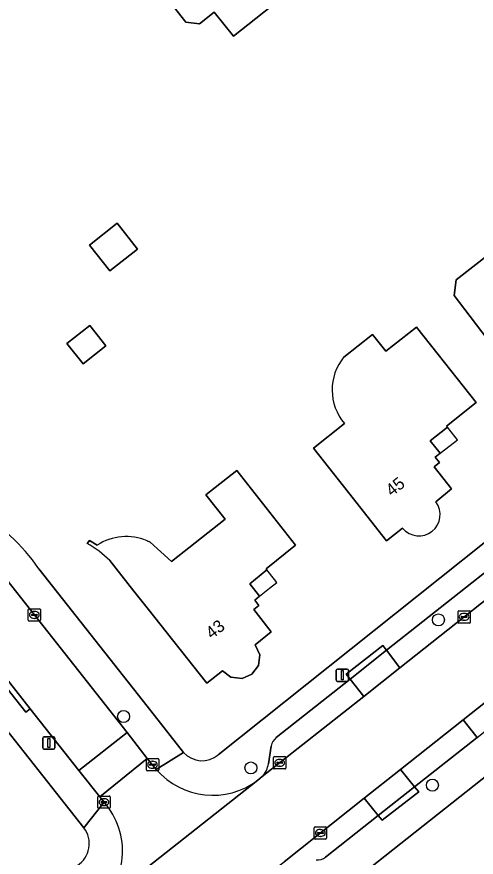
# Model space of a CAD drawing. Extents: x 159626 to 160723, y 388173 to 389416.
# Drawn here: x 159989.4 to 160026.8, y 388604.8 to 388673.2 of the extents above; entities that cross this region are included whole.
import ezdxf

# ---------------------------------------------------------------- set-up
doc = ezdxf.new("R2010")
doc.units = 0
for name, color, linetype in [('IMGEO_Boom', 7, 'Continuous'), ('IMGEO_Erf', 7, 'Continuous'), ('IMGEO_Kolk', 7, 'Continuous'), ('IMGEO_Lichtmast', 7, 'Continuous'), ('IMGEO_Pand', 7, 'Continuous'), ('IMGEO_Pand_nummerreeks', 7, 'Continuous'), ('IMGEO_Pand_overbouw', 7, 'Continuous'), ('IMGEO_Parkeervlak_open', 7, 'Continuous'), ('IMGEO_Rijbaan_lokaal_gesloten', 7, 'Continuous'), ('IMGEO_Rijbaan_lokaal_open', 7, 'Continuous'), ('IMGEO_Voetpad_open', 7, 'Continuous')]:
    doc.layers.add(name, color=color, linetype=linetype)

msp = doc.modelspace()

# ---------------------------------------------------------------- linework, layer by layer
at = {"layer": 'IMGEO_Boom'}
for centre in [(160023.696, 388624.084), (159998.095, 388616.223), (160008.443, 388612.033), (160023.206, 388610.633)]:
    msp.add_circle(centre, 0.489, dxfattribs=at)
at = {"layer": 'IMGEO_Erf'}
for points in [[(160001.857, 388674.381), (160001.994, 388675.496), (160003.17, 388676.428), (160001.615, 388678.398), (160013.059, 388687.439), (160014.643, 388685.438), (160016.163, 388683.519), (160018.447, 388680.634), (160007.017, 388671.584), (160005.466, 388673.542), (160004.275, 388672.599), (160003.151, 388672.73)], [(159997.576, 388656.359), (159999.233, 388654.262), (159996.984, 388652.484), (159995.326, 388654.581)], [(159995.348, 388648.05), (159996.658, 388646.392), (159994.799, 388644.922), (159993.488, 388646.58)]]:
    msp.add_lwpolyline(points, close=True, dxfattribs=at)
for points in [[(160005.787, 388613.115), (160049.042, 388647.598), (160059.258, 388655.688), (160070.681, 388664.734)], [(160035.421, 388643.16), (160034.11, 388642.119), (160031.017, 388646.047), (160029.737, 388647.674), (160028.086, 388646.375), (160024.983, 388650.487), (160025.136, 388651.75), (160030.307, 388655.804)], [(160080.808, 388653.527), (160013.38, 388600.15), (160018.766, 388593.378), (160039.84, 388566.876)], [(160018.333, 388647.313), (160019.414, 388645.941), (160021.912, 388647.91), (160023.662, 388645.69), (160026.758, 388641.763), (160024.352, 388639.86), (160024.422, 388639.771), (160023.027, 388638.666), (160023.839, 388637.638), (160023.432, 388637.316), (160023.771, 388636.886), (160023.342, 388636.546), (160024.769, 388634.742), (160023.483, 388633.684)], [(160016.003, 388645.476), (160018.333, 388647.313)], [(160020.78, 388631.548), (160019.474, 388630.513), (160016.378, 388634.44), (160013.522, 388638.063), (160016.053, 388640.059)], [(160000.259, 388630.396), (160001.98, 388628.837), (160006.35, 388632.29), (160004.787, 388634.268), (160007.299, 388636.253), (160012.084, 388630.169), (160009.675, 388628.24), (160009.739, 388628.163), (160008.348, 388627.026), (160009.155, 388626.011), (160008.762, 388625.682), (160009.091, 388625.256), (160008.676, 388624.918), (160010.102, 388623.108), (160008.798, 388622.062), (160009.163, 388621.237), (160009.049, 388620.369), (160008.515, 388619.673), (160007.738, 388619.319), (160006.825, 388619.413), (160006.137, 388619.93), (160004.849, 388618.927), (160000, 388625.078), (159998.934, 388626.43), (159996.977, 388628.914)], [(159994.869, 388607.162), (159981.506, 388624.102), (159978.304, 388625.626), (159958.752, 388634.855)], [(159995.123, 388630.297), (159995.312, 388630.544), (159995.943, 388630.158)], [(160000, 388630.519), (160000.259, 388630.396)], [(159991.198, 388628.245), (160000, 388617.069), (160002.97, 388613.298)]]:
    msp.add_lwpolyline(points, dxfattribs=at)
for centre, radius, start, end in [((160019.303, 388642.798), 4.25, 140.9335, 220.12417), ((160022.109, 388632.645), 1.723, 219.53757, 37.09635), ((159977.913, 388619.061), 16.15, 34.65676, 59.91161), ((159998.304, 388626.597), 4.273, 66.62196, 123.54785), ((159991.186, 388623.085), 8.216, 45.1871, 61.37036), ((160004.471, 388614.632), 2.008, 221.62556, 310.9407), ((159993.158, 388605.877), 2.14, 303.41123, 36.89652)]:
    msp.add_arc(centre, radius, start, end, dxfattribs=at)
at = {"layer": 'IMGEO_Kolk'}
for p, q in [((159990.334, 388624.064), (159990.334, 388624.916)), ((159990.409, 388624.99), (159991.261, 388624.99)), ((159990.593, 388624.484), (159990.593, 388624.496)), ((159991.031, 388624.447), (159990.633, 388624.447)), ((159990.636, 388624.533), (159991.034, 388624.533)), ((159990.822, 388624.77), (159990.847, 388624.77)), ((159991.077, 388624.496), (159991.077, 388624.484)), ((159991.335, 388624.916), (159991.335, 388624.064)), ((160025.289, 388623.903), (160025.289, 388624.755)), ((160025.364, 388624.829), (160026.216, 388624.829)), ((160025.548, 388624.323), (160025.548, 388624.335)), ((160025.591, 388624.372), (160025.989, 388624.372)), ((160025.777, 388624.609), (160025.802, 388624.609)), ((160026.032, 388624.335), (160026.032, 388624.323)), ((160026.29, 388624.755), (160026.29, 388623.903)), ((159991.261, 388623.99), (159990.409, 388623.99)), ((159990.845, 388624.21), (159990.82, 388624.21)), ((160026.216, 388623.829), (160025.364, 388623.829)), ((160025.986, 388624.286), (160025.588, 388624.286)), ((160025.8, 388624.049), (160025.775, 388624.049)), ((159999.943, 388611.873), (159999.943, 388612.725)), ((160000.018, 388612.799), (160000.87, 388612.799)), ((160000.944, 388612.725), (160000.944, 388611.873)), ((160010.282, 388612.029), (160010.282, 388612.881)), ((160010.357, 388612.955), (160011.209, 388612.955)), ((160010.77, 388612.735), (160010.795, 388612.735)), ((160011.283, 388612.881), (160011.283, 388612.029)), ((160000.202, 388612.293), (160000.202, 388612.305)), ((160000.64, 388612.256), (160000.242, 388612.256)), ((160000.245, 388612.342), (160000.643, 388612.342)), ((160000.454, 388612.019), (160000.429, 388612.019)), ((160000.431, 388612.579), (160000.456, 388612.579)), ((160000.686, 388612.305), (160000.686, 388612.293)), ((160010.541, 388612.449), (160010.541, 388612.461)), ((160010.979, 388612.412), (160010.581, 388612.412)), ((160010.584, 388612.498), (160010.982, 388612.498)), ((160010.793, 388612.175), (160010.768, 388612.175)), ((160011.025, 388612.461), (160011.025, 388612.449)), ((160000.87, 388611.799), (160000.018, 388611.799)), ((160011.209, 388611.955), (160010.357, 388611.955)), ((159995.994, 388608.825), (159995.994, 388609.677)), ((159996.069, 388609.751), (159996.921, 388609.751)), ((159996.296, 388609.294), (159996.694, 388609.294)), ((159996.482, 388609.531), (159996.507, 388609.531)), ((159996.995, 388609.677), (159996.995, 388608.825)), ((159996.921, 388608.751), (159996.069, 388608.751)), ((159996.253, 388609.245), (159996.253, 388609.257)), ((159996.691, 388609.208), (159996.293, 388609.208)), ((159996.505, 388608.971), (159996.48, 388608.971)), ((159996.737, 388609.257), (159996.737, 388609.245)), ((160013.67, 388607.244), (160014.522, 388607.244)), ((160013.595, 388606.318), (160013.595, 388607.17)), ((160013.854, 388606.738), (160013.854, 388606.75)), ((160014.292, 388606.701), (160013.894, 388606.701)), ((160013.897, 388606.787), (160014.295, 388606.787)), ((160014.083, 388607.024), (160014.108, 388607.024)), ((160014.338, 388606.75), (160014.338, 388606.738)), ((160014.596, 388607.17), (160014.596, 388606.318)), ((160014.522, 388606.244), (160013.67, 388606.244)), ((160014.106, 388606.464), (160014.081, 388606.464))]:
    msp.add_line(p, q, dxfattribs=at)
for points in [[(159990.334, 388624.064), (159990.334, 388624.916)], [(159990.409, 388624.99), (159991.261, 388624.99)], [(159991.335, 388624.916), (159991.335, 388624.064)], [(160025.289, 388623.903), (160025.289, 388624.755)], [(160025.364, 388624.829), (160026.216, 388624.829)], [(160026.29, 388624.755), (160026.29, 388623.903)], [(159991.261, 388623.99), (159990.409, 388623.99)], [(160026.216, 388623.829), (160025.364, 388623.829)], [(159999.943, 388611.873), (159999.943, 388612.725)], [(160000.018, 388612.799), (160000.87, 388612.799)], [(160000.944, 388612.725), (160000.944, 388611.873)], [(160010.282, 388612.029), (160010.282, 388612.881)], [(160010.357, 388612.955), (160011.209, 388612.955)], [(160011.283, 388612.881), (160011.283, 388612.029)], [(160000.87, 388611.799), (160000.018, 388611.799)], [(160011.209, 388611.955), (160010.357, 388611.955)], [(159995.994, 388608.825), (159995.994, 388609.677)], [(159996.069, 388609.751), (159996.921, 388609.751)], [(159996.995, 388609.677), (159996.995, 388608.825)], [(159996.921, 388608.751), (159996.069, 388608.751)], [(160013.67, 388607.244), (160014.522, 388607.244)], [(160013.595, 388606.318), (160013.595, 388607.17)], [(160014.596, 388607.17), (160014.596, 388606.318)], [(160014.522, 388606.244), (160013.67, 388606.244)]]:
    msp.add_lwpolyline(points, dxfattribs=at)
for centre, radius, start, end in [((159990.411, 388624.914), 0.0765, 91.55205, 178.44795), ((159990.411, 388624.914), 0.0765, 91.55205, 178.44795), ((159990.633, 388624.493), 0.0403, 85.87752, 175.75265), ((159990.63, 388624.483), 0.0366, 178.93798, 274.71019), ((159991.034, 388624.49), 0.043, 264.86636, 352.45326), ((159991.038, 388624.495), 0.0386, 1.73085, 96.63898), ((159991.259, 388624.914), 0.0765, 1.55205, 88.44795), ((159991.259, 388624.914), 0.0765, 1.55205, 88.44795), ((160025.366, 388624.753), 0.0765, 91.55205, 178.44795), ((160025.366, 388624.753), 0.0765, 91.55205, 178.44795), ((160025.588, 388624.332), 0.0403, 85.87752, 175.75265), ((160025.993, 388624.334), 0.0386, 1.73085, 96.63898), ((160026.214, 388624.753), 0.0765, 1.55205, 88.44795), ((160026.214, 388624.753), 0.0765, 1.55205, 88.44795), ((159990.411, 388624.066), 0.0765, 181.55205, 268.44795), ((159990.411, 388624.066), 0.0765, 181.55205, 268.44795), ((159991.259, 388624.066), 0.0765, 271.55205, 358.44795), ((159991.259, 388624.066), 0.0765, 271.55205, 358.44795), ((160025.366, 388623.905), 0.0765, 181.55205, 268.44795), ((160025.366, 388623.905), 0.0765, 181.55205, 268.44795), ((160025.585, 388624.322), 0.0366, 178.93798, 274.71019), ((160025.989, 388624.329), 0.043, 264.86636, 352.45326), ((160026.214, 388623.905), 0.0765, 271.55205, 358.44795), ((160026.214, 388623.905), 0.0765, 271.55205, 358.44795), ((160000.02, 388612.723), 0.0765, 91.55205, 178.44795), ((160000.02, 388612.723), 0.0765, 91.55205, 178.44795), ((160000.868, 388612.723), 0.0765, 1.55205, 88.44795), ((160000.868, 388612.723), 0.0765, 1.55205, 88.44795), ((160010.359, 388612.879), 0.0765, 91.55205, 178.44795), ((160010.359, 388612.879), 0.0765, 91.55205, 178.44795), ((160011.207, 388612.879), 0.0765, 1.55205, 88.44795), ((160011.207, 388612.879), 0.0765, 1.55205, 88.44795), ((160000.242, 388612.302), 0.0403, 85.87752, 175.75265), ((160000.239, 388612.292), 0.0366, 178.93798, 274.71019), ((160000.643, 388612.299), 0.043, 264.86636, 352.45326), ((160000.647, 388612.304), 0.0386, 1.73085, 96.63898), ((160010.359, 388612.031), 0.0765, 181.55205, 268.44795), ((160010.359, 388612.031), 0.0765, 181.55205, 268.44795), ((160010.581, 388612.458), 0.0403, 85.87752, 175.75265), ((160010.578, 388612.448), 0.0366, 178.93798, 274.71019), ((160010.982, 388612.455), 0.043, 264.86636, 352.45326), ((160010.986, 388612.46), 0.0386, 1.73085, 96.63898), ((160011.207, 388612.031), 0.0765, 271.55205, 358.44795), ((160011.207, 388612.031), 0.0765, 271.55205, 358.44795), ((160000.02, 388611.875), 0.0765, 181.55205, 268.44795), ((160000.02, 388611.875), 0.0765, 181.55205, 268.44795), ((160000.868, 388611.875), 0.0765, 271.55205, 358.44795), ((160000.868, 388611.875), 0.0765, 271.55205, 358.44795), ((159996.071, 388609.675), 0.0765, 91.55205, 178.44795), ((159996.071, 388609.675), 0.0765, 91.55205, 178.44795), ((159996.293, 388609.254), 0.0403, 85.87752, 175.75265), ((159996.698, 388609.256), 0.0386, 1.73085, 96.63898), ((159996.919, 388609.675), 0.0765, 1.55205, 88.44795), ((159996.919, 388609.675), 0.0765, 1.55205, 88.44795), ((159996.071, 388608.827), 0.0765, 181.55205, 268.44795), ((159996.071, 388608.827), 0.0765, 181.55205, 268.44795), ((159996.29, 388609.244), 0.0366, 178.93798, 274.71019), ((159996.694, 388609.251), 0.043, 264.86636, 352.45326), ((159996.919, 388608.827), 0.0765, 271.55205, 358.44795), ((159996.919, 388608.827), 0.0765, 271.55205, 358.44795), ((160013.672, 388607.168), 0.0765, 91.55205, 178.44795), ((160013.672, 388607.168), 0.0765, 91.55205, 178.44795), ((160014.52, 388607.168), 0.0765, 1.55205, 88.44795), ((160014.52, 388607.168), 0.0765, 1.55205, 88.44795), ((160013.894, 388606.747), 0.0403, 85.87752, 175.75265), ((160013.891, 388606.737), 0.0366, 178.93798, 274.71019), ((160014.295, 388606.744), 0.043, 264.86636, 352.45326), ((160014.299, 388606.749), 0.0386, 1.73085, 96.63898), ((160013.672, 388606.32), 0.0765, 181.55205, 268.44795), ((160013.672, 388606.32), 0.0765, 181.55205, 268.44795), ((160014.52, 388606.32), 0.0765, 271.55205, 358.44795), ((160014.52, 388606.32), 0.0765, 271.55205, 358.44795)]:
    msp.add_arc(centre, radius, start, end, dxfattribs=at)
for centre, major_axis, ratio, start_param, end_param in [((159990.821, 388624.49), (-0.387, 0.002), 0.722429, 4.712389, 7.853982), ((159990.846, 388624.49), (-0.39, 0.002), 0.717154, 1.570796, 4.712389), ((160025.776, 388624.329), (-0.387, 0.002), 0.722429, 4.712389, 7.853982), ((160025.801, 388624.329), (-0.39, 0.002), 0.717154, 1.570796, 4.712389), ((160010.769, 388612.455), (-0.387, 0.002), 0.722429, 4.712389, 7.853982), ((160010.794, 388612.455), (-0.39, 0.002), 0.717154, 1.570796, 4.712389), ((160000.43, 388612.299), (-0.387, 0.002), 0.722429, 4.712389, 7.853982), ((160000.455, 388612.299), (-0.39, 0.002), 0.717154, 1.570796, 4.712389), ((159996.481, 388609.251), (-0.387, 0.002), 0.722429, 4.712389, 7.853982), ((159996.506, 388609.251), (-0.39, 0.002), 0.717154, 1.570796, 4.712389), ((160014.082, 388606.744), (-0.387, 0.002), 0.722429, 4.712389, 7.853982), ((160014.107, 388606.744), (-0.39, 0.002), 0.717154, 1.570796, 4.712389)]:
    msp.add_ellipse(centre, major_axis=major_axis, ratio=ratio, start_param=start_param, end_param=end_param, dxfattribs=at)
at = {"layer": 'IMGEO_Lichtmast'}
for p, q in [((160015.386, 388619.182), (160015.386, 388619.982)), ((160015.386, 388619.982), (160015.386, 388619.182)), ((160015.486, 388620.082), (160016.276, 388620.082)), ((160016.276, 388620.082), (160015.486, 388620.082)), ((160016.376, 388619.982), (160016.376, 388619.182)), ((160016.376, 388619.182), (160016.376, 388619.982)), ((160016.276, 388619.082), (160015.486, 388619.082)), ((160015.486, 388619.082), (160016.276, 388619.082)), ((159991.51, 388613.662), (159991.51, 388614.462)), ((159991.51, 388614.462), (159991.51, 388613.662)), ((159991.61, 388614.562), (159992.4, 388614.562)), ((159992.4, 388614.562), (159991.61, 388614.562)), ((159992.5, 388614.462), (159992.5, 388613.662)), ((159992.5, 388613.662), (159992.5, 388614.462)), ((159992.4, 388613.562), (159991.61, 388613.562)), ((159991.61, 388613.562), (159992.4, 388613.562))]:
    msp.add_line(p, q, dxfattribs=at)
for points in [[(160015.806, 388619.957), (160015.956, 388619.957), (160015.956, 388619.207), (160015.806, 388619.207), (160015.806, 388619.957)], [(159991.93, 388614.437), (159992.08, 388614.437), (159992.08, 388613.687), (159991.93, 388613.687), (159991.93, 388614.437)]]:
    msp.add_lwpolyline(points, dxfattribs=at)
for centre, start, end in [((160015.486, 388619.982), 90, 180), ((160015.486, 388619.982), 90, 180), ((160016.276, 388619.982), 0, 90), ((160016.276, 388619.982), 360, 90), ((160015.486, 388619.182), 180, 270), ((160015.486, 388619.182), 180, 270), ((160016.276, 388619.182), 270, 0), ((160016.276, 388619.182), 270, 0), ((159991.61, 388614.462), 90, 180), ((159991.61, 388614.462), 90, 180), ((159992.4, 388614.462), 0, 90), ((159992.4, 388614.462), 360, 90), ((159991.61, 388613.662), 180, 270), ((159991.61, 388613.662), 180, 270), ((159992.4, 388613.662), 270, 0), ((159992.4, 388613.662), 270, 0)]:
    msp.add_arc(centre, 0.1, start, end, dxfattribs=at)
at = {"layer": 'IMGEO_Pand'}
for points in [[(160018.447, 388680.634), (160016.163, 388683.519), (160014.643, 388685.438), (160013.059, 388687.439), (160001.615, 388678.398), (160003.17, 388676.428), (160001.994, 388675.496), (160001.857, 388674.381), (160003.151, 388672.73), (160004.275, 388672.599), (160005.466, 388673.542), (160007.017, 388671.584)], [(159999.233, 388654.262), (159997.576, 388656.359), (159995.326, 388654.581), (159996.984, 388652.484)], [(159993.488, 388646.58), (159994.799, 388644.922), (159996.658, 388646.392), (159995.348, 388648.05)]]:
    msp.add_lwpolyline(points, close=True, dxfattribs=at)
for points in [[(160038.099, 388645.273), (160039.388, 388646.307), (160037.965, 388648.112), (160038.404, 388648.457), (160038.066, 388648.889), (160038.468, 388649.206), (160037.662, 388650.239), (160039.052, 388651.36), (160038.983, 388651.446), (160041.386, 388653.37), (160038.257, 388657.27), (160036.509, 388659.448), (160034.071, 388657.528), (160035.636, 388655.54), (160033.175, 388653.603), (160031.57, 388655.651), (160030.307, 388655.804), (160025.136, 388651.75), (160024.983, 388650.487), (160028.086, 388646.375), (160029.737, 388647.674), (160031.017, 388646.047), (160034.11, 388642.119), (160035.421, 388643.16)], [(160023.483, 388633.684), (160024.769, 388634.742), (160023.342, 388636.546), (160023.771, 388636.886), (160023.432, 388637.316), (160023.839, 388637.638), (160023.027, 388638.666), (160024.422, 388639.771), (160024.352, 388639.86), (160026.758, 388641.763), (160023.662, 388645.69), (160021.912, 388647.91), (160019.414, 388645.941), (160018.333, 388647.313), (160016.003, 388645.476)], [(160016.053, 388640.059), (160013.522, 388638.063), (160016.378, 388634.44), (160019.474, 388630.513), (160020.78, 388631.548)], [(159996.977, 388628.914), (159998.934, 388626.43), (160000, 388625.078), (160004.849, 388618.927), (160006.137, 388619.93), (160006.825, 388619.413), (160007.738, 388619.319), (160008.515, 388619.673), (160009.049, 388620.369), (160009.163, 388621.237), (160008.798, 388622.062), (160010.102, 388623.108), (160008.676, 388624.918), (160009.091, 388625.256), (160008.762, 388625.682), (160009.155, 388626.011), (160008.348, 388627.026), (160009.739, 388628.163), (160009.675, 388628.24), (160012.084, 388630.169), (160007.299, 388636.253), (160004.787, 388634.268), (160006.35, 388632.29), (160001.98, 388628.837), (160000.259, 388630.396), (160000, 388630.519)], [(159995.943, 388630.158), (159995.312, 388630.544), (159995.123, 388630.297)]]:
    msp.add_lwpolyline(points, dxfattribs=at)
for centre, radius, start, end in [((160019.303, 388642.798), 4.25, 140.9335, 220.12417), ((160022.109, 388632.645), 1.723, 219.53757, 37.09635), ((159998.304, 388626.597), 4.273, 66.62196, 123.54785), ((159991.186, 388623.085), 8.216, 45.1871, 61.37036)]:
    msp.add_arc(centre, radius, start, end, dxfattribs=at)
at = {"layer": 'IMGEO_Pand_overbouw'}
for points in [[(160023.839, 388637.638), (160024.648, 388638.278), (160025.236, 388638.743), (160025.037, 388638.994), (160024.422, 388639.771), (160023.027, 388638.666)], [(160009.155, 388626.011), (160009.959, 388626.653), (160010.566, 388627.122), (160010.37, 388627.375), (160009.739, 388628.163), (160008.348, 388627.026)]]:
    msp.add_lwpolyline(points, close=True, dxfattribs=at)
at = {"layer": 'IMGEO_Parkeervlak_open'}
for points in [[(160032.398, 388629.556), (160031.285, 388630.963), (160019.477, 388621.608), (160020.566, 388620.194)], [(160020.566, 388620.194), (160019.477, 388621.608), (160016.514, 388619.26), (160017.62, 388617.863)], [(160029.813, 388616.878), (160028.691, 388618.298), (160025.716, 388615.943), (160026.836, 388614.526)], [(160026.836, 388614.526), (160025.716, 388615.943), (160020.619, 388611.908), (160021.756, 388610.506)], [(160021.756, 388610.506), (160020.619, 388611.908), (160017.664, 388609.569), (160018.784, 388608.154)]]:
    msp.add_lwpolyline(points, close=True, dxfattribs=at)
for points in [[(160017.62, 388617.863), (160016.514, 388619.26), (160010.506, 388614.501)], [(160009.366, 388611.332), (160017.62, 388617.863)], [(160010.103, 388613.817), (160009.867, 388612.383)], [(160018.784, 388608.154), (160017.664, 388609.569), (160011.144, 388604.408)], [(160014.514, 388604.774), (160018.784, 388608.154)]]:
    msp.add_lwpolyline(points, dxfattribs=at)
for centre, radius, start, end in [((160011.196, 388613.633), 1.109, 128.51576, 170.47265), ((160008.065, 388612.597), 1.814, 315.79669, 353.23007), ((160013.853, 388605.611), 1.066, 264.6233, 308.31876)]:
    msp.add_arc(centre, radius, start, end, dxfattribs=at)
at = {"layer": 'IMGEO_Rijbaan_lokaal_gesloten'}
for points in [[(160167.383, 388736.528), (160164.446, 388734.198), (160154.322, 388726.169), (160153.45, 388725.499), (160143.876, 388717.854), (160143.646, 388717.671), (160143.177, 388717.325), (160085.885, 388671.953), (160085.177, 388671.383), (160084.775, 388671.059), (160074.107, 388662.597), (160068.619, 388658.215), (160050.132, 388643.587), (160047.169, 388641.243), (160035.367, 388631.905), (160032.398, 388629.556), (160020.566, 388620.194), (160017.62, 388617.863), (160009.366, 388611.332), (160008.998, 388611.041), (160000, 388603.924), (159995.738, 388600.553), (159983.064, 388590.517)], [(159986.422, 388584.765), (159987.977, 388586.009), (159991.901, 388589.149), (159992.018, 388589.243), (159994.914, 388591.562), (159998.787, 388594.665), (160000, 388595.636), (160001.795, 388597.044), (160007.617, 388601.611), (160008.378, 388602.213), (160010.142, 388603.613), (160010.931, 388604.24), (160011.144, 388604.408), (160017.664, 388609.569), (160020.619, 388611.908), (160025.716, 388615.943), (160028.691, 388618.298)]]:
    msp.add_lwpolyline(points, dxfattribs=at)
at = {"layer": 'IMGEO_Rijbaan_lokaal_open'}
for points in [[(159985.833, 388622.694), (159988.152, 388619.823), (159990.497, 388616.852), (159994.461, 388611.83), (159998.383, 388614.922), (159988.285, 388627.721), (159986.905, 388628.53), (159981.225, 388631.153), (159980.906, 388631.34), (159961.021, 388640.652)], [(160000.751, 388611.921), (160000.014, 388612.793), (159996.163, 388609.674), (159996.498, 388609.249)], [(159995.738, 388600.553), (160000, 388603.924), (160008.998, 388611.041)]]:
    msp.add_lwpolyline(points, dxfattribs=at)
msp.add_lwpolyline([(159996.163, 388609.674), (160000.014, 388612.793), (159998.383, 388614.922), (159994.461, 388611.83)], close=True, dxfattribs=at)
for centre, radius, start, end in [((160005.342, 388615.86), 6.049, 220.62801, 307.19053), ((159991.979, 388605.263), 6.026, 308.59516, 41.41532)]:
    msp.add_arc(centre, radius, start, end, dxfattribs=at)
at = {"layer": 'IMGEO_Voetpad_open'}
for points in [[(160077.86, 388672.72), (160077.775, 388670.246), (160073.852, 388667.146), (160070.681, 388664.734), (160059.258, 388655.688), (160049.042, 388647.598), (160005.787, 388613.115)], [(160010.506, 388614.501), (160016.514, 388619.26), (160016.202, 388619.665), (160019.172, 388622.004), (160019.477, 388621.608), (160031.285, 388630.963), (160030.95, 388631.382), (160033.911, 388633.722), (160034.252, 388633.313), (160046.049, 388642.659), (160045.739, 388643.051), (160048.699, 388645.395), (160049.009, 388645.004), (160065.22, 388657.847)], [(159989.706, 388581.373), (160000, 388589.546), (160010.998, 388598.278), (160013.38, 388600.15), (160080.808, 388653.527), (160084.118, 388656.51)], [(159958.752, 388634.855), (159978.304, 388625.626), (159981.506, 388624.102), (159994.869, 388607.162), (159996.498, 388609.249), (159996.163, 388609.674), (159994.461, 388611.83), (159990.497, 388616.852), (159990.147, 388616.581), (159987.791, 388619.541), (159988.152, 388619.823), (159985.833, 388622.694)], [(159980.906, 388631.34), (159981.225, 388631.153), (159986.905, 388628.53), (159988.285, 388627.721), (159998.383, 388614.922), (160000.014, 388612.793), (160000.751, 388611.921), (160002.97, 388613.298), (160000, 388617.069)], [(160000, 388617.069), (159991.198, 388628.245)], [(160026.836, 388614.526), (160021.756, 388610.506), (160022.103, 388610.08), (160019.114, 388607.779), (160018.784, 388608.154), (160014.514, 388604.774)], [(160009.867, 388612.383), (160010.103, 388613.817)], [(160002.97, 388613.298), (160000.751, 388611.921)], [(160008.998, 388611.041), (160009.366, 388611.332)], [(159996.498, 388609.249), (159994.869, 388607.162)]]:
    msp.add_lwpolyline(points, dxfattribs=at)
for points in [[(160016.514, 388619.26), (160019.477, 388621.608), (160019.172, 388622.004), (160016.202, 388619.665)], [(159988.152, 388619.823), (159987.791, 388619.541), (159990.147, 388616.581), (159990.497, 388616.852)], [(160021.756, 388610.506), (160018.784, 388608.154), (160019.114, 388607.779), (160022.103, 388610.08)]]:
    msp.add_lwpolyline(points, close=True, dxfattribs=at)
for centre, radius, start, end in [((159977.913, 388619.061), 16.15, 34.65676, 59.91161), ((160011.196, 388613.633), 1.109, 128.51576, 170.47265), ((160004.471, 388614.632), 2.008, 221.62556, 310.9407), ((160008.065, 388612.597), 1.814, 315.79669, 353.23007), ((160005.342, 388615.86), 6.049, 220.62801, 307.19053), ((159991.979, 388605.263), 6.026, 308.59516, 41.41532), ((159993.158, 388605.877), 2.14, 303.41123, 36.89652), ((160013.853, 388605.611), 1.066, 264.6233, 308.31876)]:
    msp.add_arc(centre, radius, start, end, dxfattribs=at)

# ---------------------------------------------------------------- texts
at = {"layer": 'IMGEO_Pand_nummerreeks'}
for s, rotation, p in [('45', 38.61359, (160019.904, 388634.08)), ('43', 38.5172, (160005.26, 388622.476))]:
    msp.add_text(s, height=1, rotation=rotation, dxfattribs=at).set_placement(p)

doc.saveas('drawing.dxf')
